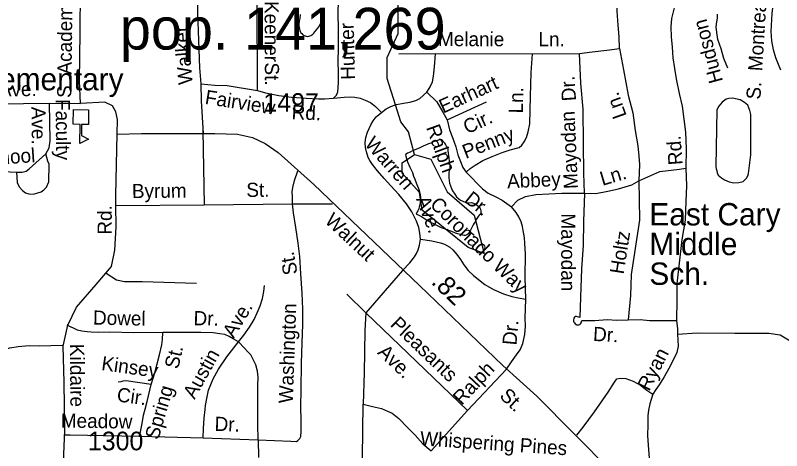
# Model space of a CAD drawing. Extents: x 2001466 to 2224147, y 644118 to 847247.
# Drawn here: x 2064444 to 2069587, y 737671 to 740590 of the extents above; entities that cross this region are included whole.
import ezdxf

# ---------------------------------------------------------------- set-up
doc = ezdxf.new("R2010")
doc.units = 0
for name, color, linetype in [('Exist Civil Demographics City Label', 7, 'Continuous'), ('Exist Cultural Educational Facility Elementary CELL', 7, 'Continuous'), ('Exist Cultural Educational Facility Elementary Label', 7, 'Continuous'), ('Exist Hydrographic Misc Water Feature', 7, 'Continuous'), ('Exist Road Non-System Type 51', 7, 'Continuous'), ('Exist Road Non-System Type 51 Label', 7, 'Continuous'), ('Exist Road Secondary Mileage Hundredths English Label', 7, 'Continuous'), ('Exist Road Secondary Type 51 Label', 7, 'Continuous'), ('Exist Road Secondary Type 51 Number Label', 7, 'Continuous'), ('Exist Road Secondary Type 51 Undivided 4 Lane Attributed', 7, 'Continuous')]:
    doc.layers.add(name, color=color, linetype=linetype)

msp = doc.modelspace()

# ---------------------------------------------------------------- linework, layer by layer
at = {"layer": 'Exist Cultural Educational Facility Elementary CELL'}
msp.add_lwpolyline([(2064935.9, 739956.2), (2064934.6, 739858.3), (2064888.6, 739858.9), (2064887.6, 739783.8), (2064934.3, 739759), (2064877.2, 739730.5), (2064879, 739859.1), (2064832.9, 739859.7), (2064834.2, 739957.6)], close=True, dxfattribs=at)
at = {"layer": 'Exist Hydrographic Misc Water Feature'}
for points in [[(2066995.2, 739989.3), (2066938.9, 740166.9), (2066938.9, 740307.9), (2067014, 740467.2), (2067013.1, 740725.1)], [(2066352.7, 740567.8), (2066348.4, 740549.8), (2066346.8, 740531.5), (2066346.8, 740519.7), (2066348.6, 740507.6), (2066350.9, 740497.5), (2066352.5, 740487.5), (2066360.9, 740473.7), (2066366.6, 740467.6), (2066374.6, 740459.8), (2066383, 740453.7), (2066388.6, 740451.6), (2066396.8, 740449.6), (2066405, 740447.5), (2066414.6, 740449.7), (2066426.9, 740453.9), (2066440.9, 740464), (2066447, 740470), (2066455, 740479.7), (2066464.7, 740492), (2066472.7, 740501.8), (2066482.5, 740515.7), (2066488.4, 740525.8), (2066494.6, 740539.8), (2066498.5, 740557.9), (2066500.5, 740571.8), (2066498.5, 740587.9), (2066496.6, 740599.9)], [(2066356.6, 740595.6), (2066352.7, 740567.8)], [(2067123.9, 739657.9), (2067082.1, 739809.6), (2067031, 739876.3), (2066995.2, 739989.3)], [(2067360.1, 739589.6), (2067356.4, 739635.6), (2067354, 739649.7), (2067352.1, 739663.8), (2067349.9, 739683.7), (2067348, 739695.7), (2067343.9, 739703.6), (2067338, 739713.9), (2067331.8, 739725.7), (2067325.9, 739733.5), (2067317.9, 739741.6), (2067309.9, 739749.7), (2067304.1, 739755.5), (2067300.2, 739757.7), (2067276.3, 739751.6), (2067247.8, 739741.3), (2067234, 739733.2), (2067216.2, 739727.4), (2067196.1, 739719.5), (2067180.3, 739713.4)], [(2067180.3, 739713.4), (2067176, 739711.2), (2067158.1, 739701.3), (2067142.4, 739695.2), (2067126, 739689.2), (2067110.2, 739681), (2067094, 739673.4), (2067076.1, 739665.1), (2067066.3, 739659.3), (2067062, 739657.1), (2067064.2, 739645), (2067076.1, 739607.1), (2067092.3, 739573), (2067108.5, 739535.3), (2067116.3, 739511.4), (2067124.5, 739491.5), (2067134.6, 739467.2), (2067142.8, 739445.3), (2067148.7, 739429.4), (2067154.9, 739415.5), (2067158.6, 739397.5), (2067160.8, 739387.4), (2067162.7, 739373.3), (2067162.5, 739359.6), (2067160.6, 739333.4), (2067158.6, 739323.2), (2067156.9, 739315.4), (2067154.7, 739305.5), (2067151, 739293.6), (2067144.8, 739279.5), (2067140.9, 739271.6), (2067133.1, 739257.3), (2067147.1, 739251.6), (2067169.2, 739241.3), (2067191, 739227.4), (2067211, 739215.5), (2067230.7, 739203.6), (2067250.8, 739193.6), (2067266.8, 739185.5), (2067279.1, 739179.6), (2067300.9, 739167.8), (2067321.4, 739159.8), (2067339.4, 739153.9)], [(2067123.9, 739657.9), (2067232, 739626.1), (2067341, 739407.4), (2067524, 739249.4), (2067591, 738992.1), (2067482.9, 739033.7), (2067173.9, 739282.8), (2067156.9, 739401.3), (2067040, 739531.6), (2067040, 739600.5), (2067123.9, 739657.9)], [(2067360.1, 739589.6), (2067360.3, 739569.7), (2067358.5, 739553.8), (2067354.2, 739535.8), (2067352.5, 739517.8), (2067352.3, 739499.5), (2067354.6, 739481.7), (2067358.3, 739463.7), (2067364.2, 739445.8), (2067370.6, 739429.8), (2067378.4, 739413.6), (2067392.7, 739392), (2067404.6, 739374), (2067420.4, 739359.8), (2067432.7, 739351.8), (2067446.9, 739344), (2067466.7, 739336.2), (2067486.6, 739333.9), (2067504.7, 739334), (2067518.8, 739330.3), (2067532.8, 739324.1), (2067542.8, 739318.1), (2067557, 739306.3), (2067560.7, 739300), (2067564.8, 739290), (2067568.5, 739276.1), (2067568.9, 739267.9), (2067567, 739262.1), (2067563.1, 739256.2), (2067557, 739250.3), (2067551, 739242.2), (2067541, 739227.9), (2067532.6, 739214.2), (2067529.3, 739206.2), (2067522.9, 739196.2), (2067517, 739186.2), (2067509, 739172), (2067505.3, 739162), (2067498.9, 739149.9), (2067495, 739144), (2067495.2, 739140)], [(2067495.2, 739140), (2067489.1, 739134), (2067483.2, 739126), (2067479.1, 739122.1), (2067473.3, 739118.1), (2067469.2, 739115.9), (2067463.3, 739114), (2067455.3, 739114), (2067447.1, 739116), (2067422.9, 739121.7), (2067399.1, 739129.8), (2067373.2, 739139.8), (2067351.1, 739147.6), (2067339.4, 739153.9)], [(2067523.1, 739114.2), (2067505.1, 739130), (2067495.2, 739140)]]:
    msp.add_lwpolyline(points, dxfattribs=at)
at = {"layer": 'Exist Road Non-System Type 51'}
for p, q in [((2066070.2, 740086.8), (2066067.2, 740720.9)), ((2067018.6, 740332.6), (2067264.8, 740334.5)), ((2067264.8, 740334.5), (2067915.1, 740332.6)), ((2067915.1, 740332.6), (2068230.8, 740334.5)), ((2064282.3, 739997.4), (2064673.9, 740000.2)), ((2064673.9, 740000.2), (2064881.3, 739998.7)), ((2067342.8, 739888.9), (2067605, 740009.2)), ((2065702.7, 739816.3), (2065712.5, 739320.1)), ((2064269.7, 739548.4), (2064452.8, 739538.9)), ((2065118.9, 739314.1), (2065712.5, 739320.1)), ((2065712.5, 739320.1), (2066304.6, 739326)), ((2066304.6, 739326), (2066572.7, 739326.5)), ((2067041.5, 738878.9), (2066795.7, 738595.9)), ((2066668.3, 738720.5), (2066795.7, 738595.9)), ((2066795.7, 738595.9), (2067478.3, 737939.9)), ((2067478.3, 737939.9), (2067740, 738218.6)), ((2067234.8, 737670.9), (2067478.3, 737939.9)), ((2065274.8, 737769), (2065704.5, 737758.2)), ((2065704.5, 737758.2), (2066074.3, 737744.6)), ((2066074.3, 737744.6), (2066075.8, 737624.6))]:
    msp.add_line(p, q, dxfattribs=at)
for points in [[(2064881.3, 739998.7), (2064874.8, 740151.7), (2064879.7, 740474.6), (2064881.3, 740758), (2064884.5, 741230.7), (2064890.9, 741548.3)], [(2065667.3, 740729.1), (2065666.8, 740607.1), (2065673.1, 740422.9), (2065679.3, 740238.8), (2065689.1, 740130.6)], [(2066579.1, 740034.4), (2066599.5, 740054), (2066608, 740077.8), (2066613.3, 740137.7), (2066612.7, 740207.7), (2066610.2, 740279.8), (2066612, 740367.7), (2066612.3, 740479.7), (2066611.1, 740619.8), (2066615.3, 740725.7)], [(2068497.6, 740368.3), (2068495.8, 740445.4), (2068490.1, 740524.4), (2068482.6, 740618.4), (2068478.9, 740733.1)], [(2069582, 740222.6), (2069565.1, 740260.2), (2069548.2, 740305.3), (2069531.3, 740358), (2069520, 740418.2), (2069516.2, 740482.1), (2069523.7, 740602.4), (2069538.8, 740734)], [(2068867.8, 740649.6), (2068848.1, 740568), (2068843, 740512.1), (2068845.6, 740446.1), (2068852.2, 740375.9), (2068856.8, 740305.8), (2068867.3, 740233.6), (2068879.9, 740163.4), (2068899.9, 740066.9), (2068918.1, 739980.6), (2068930.4, 739894.3), (2068942.6, 739806.1), (2068946.3, 739694), (2068943.7, 739566)], [(2069224.9, 740235.8), (2069198.6, 740299.7), (2069181.7, 740365.5), (2069159.2, 740427.6), (2069151.6, 740474.6), (2069147.9, 740512.2), (2069151.6, 740546), (2069156.9, 740570), (2069155.2, 740597.4)], [(2068230.8, 740334.5), (2068315.4, 740345.8), (2068413.1, 740357), (2068497.6, 740368.3)], [(2068497.6, 740368.3), (2068525.8, 740223.5), (2068555.9, 740054.3), (2068587.2, 739935.3), (2068602.8, 739817), (2068620.7, 739714.6), (2068627.3, 739646.8), (2068633, 739590.4), (2068627.3, 739481.3)], [(2067206.6, 740075.9), (2067221.6, 740099.5), (2067228.7, 740111.1), (2067243.4, 740144.8), (2067250.2, 740182.7), (2067255, 740222.6), (2067259.2, 740272.4), (2067264.8, 740334.5)], [(2067469, 739538.2), (2067496, 739562.2), (2067529.8, 739584.7), (2067582.4, 739616.7), (2067644.4, 739643), (2067712.1, 739669.3), (2067764.7, 739688.1), (2067824.5, 739704.9), (2067842.8, 739720.5), (2067859.2, 739742.2), (2067873.8, 739771.9), (2067884.6, 739809.7), (2067897.7, 739863.4), (2067901.4, 740045.4), (2067904.7, 740207.3), (2067915.1, 740332.6)], [(2068264.6, 739396.7), (2068258.9, 739532), (2068256.9, 739728.1), (2068255.7, 739960.1), (2068240.2, 740135.2), (2068230.8, 740334.5)], [(2065689.1, 740130.6), (2065782.9, 740122.7), (2065864.8, 740119), (2066070.2, 740086.8)], [(2065689.1, 740130.6), (2065690.7, 740016.6), (2065703.8, 739797.4)], [(2066070.2, 740086.8), (2066123.9, 740069.7), (2066213.5, 740051.9), (2066297.3, 740042.2), (2066395.1, 740034.2), (2066479.1, 740030.4), (2066519, 740029.6), (2066579.1, 740034.4)], [(2066579.1, 740034.4), (2066651.3, 740040.9), (2066693.3, 740044.1), (2066723.3, 740041.4), (2066759.2, 740034.7), (2066790.9, 740022.1), (2066826.6, 740005.3), (2066862, 739978.6), (2066901.2, 739937.8)], [(2066995.2, 739989.3), (2067002.3, 739991.7), (2067048.5, 740000.8), (2067092.6, 740007.9), (2067130.9, 740019.1), (2067159.1, 740032.5), (2067206.6, 740075.9)], [(2067206.6, 740075.9), (2067272.3, 740011.1), (2067312.7, 739941.5), (2067342.8, 739888.9)], [(2064648.6, 739660.6), (2064670.7, 739701.6), (2064677, 739749), (2064673.9, 740000.2)], [(2065127.5, 739792.6), (2065130.7, 739890.9), (2065119.4, 739944), (2065095.3, 739984.3), (2065045.4, 740006.8), (2064881.3, 739998.7)], [(2066901.2, 739937.8), (2066931.7, 739963.2), (2066964, 739978.5), (2066995.2, 739989.3)], [(2069265.6, 739466.5), (2069300.1, 739469.6), (2069328.1, 739476.9), (2069340.5, 739486.5), (2069349.9, 739497.3), (2069359.8, 739513.8), (2069364.6, 739529), (2069380.2, 739654), (2069380.2, 739924.9), (2069373.9, 739950.8), (2069359.4, 739987.5), (2069336.7, 740005.8), (2069307.3, 740023.9), (2069257.3, 740035.4), (2069232.7, 740032.6), (2069215.5, 740027.4), (2069187.1, 740007), (2069166, 739980.2), (2069151.1, 739956.2), (2069145.8, 739576.3), (2069146.9, 739560.3), (2069150.7, 739549.5), (2069154.5, 739534), (2069161.5, 739518.6), (2069183.6, 739499.6), (2069203.2, 739487.3), (2069233.9, 739473.3), (2069265.6, 739466.5)], [(2067163.8, 739088.4), (2067158.7, 739130.5), (2067151.5, 739168.6), (2067136.3, 739209), (2067105.6, 739271.6), (2067068.7, 739326.3), (2067018, 739389.4), (2066963.1, 739446.5), (2066920.1, 739495.4), (2066875.2, 739546.3), (2066840, 739589), (2066822.6, 739617.4), (2066813, 739637.6), (2066799.8, 739673.9), (2066794.4, 739704), (2066791.1, 739738), (2066795.7, 739770), (2066806.5, 739807.7), (2066829.5, 739855.3), (2066846.1, 739882.9), (2066866.6, 739908.5), (2066901.2, 739937.8)], [(2067342.8, 739888.9), (2067356.8, 739822.5), (2067377.8, 739770), (2067400.5, 739707.6), (2067413.4, 739655.3), (2067432.5, 739608.9), (2067447.7, 739570.6), (2067469, 739538.2)], [(2065118.9, 739314.1), (2065117.8, 739384.4), (2065127.5, 739792.6)], [(2065127.5, 739792.6), (2065290, 739796.7), (2065497.6, 739797.1), (2065703.8, 739797.4)], [(2064452.8, 739538.9), (2064490.7, 739538.9), (2064516, 739545.2), (2064538.1, 739561), (2064648.6, 739660.6)], [(2064452.8, 739538.9), (2064457.5, 739469.7), (2064470.9, 739439.5), (2064492.4, 739415), (2064512.1, 739400.6), (2064535.9, 739392.1), (2064563.9, 739391.6), (2064596.1, 739398.9), (2064618.2, 739406.5), (2064636.5, 739420.1), (2064652.9, 739437.8), (2064669.1, 739474.2), (2064672.3, 739591.1), (2064662.8, 739613.2), (2064648.6, 739660.6)], [(2066304.6, 739326), (2066303.6, 739372), (2066302.3, 739406), (2066306.9, 739435.9), (2066317.8, 739481.7), (2066339.2, 739547.3)], [(2067469, 739538.2), (2067578.7, 739426.8), (2067616.3, 739396.7), (2067668.9, 739372.3), (2067712.1, 739349.7), (2067774.1, 739306.5)], [(2068627.3, 739481.3), (2068770.1, 739543.4), (2068901.5, 739558.9), (2068943.7, 739566)], [(2068943.7, 739566), (2068947.2, 739447.9), (2068943.1, 739344), (2068938.5, 739216.1), (2068916.7, 739086.5), (2068882.9, 738789.4), (2068882.9, 738684.1), (2068881, 738543.1)], [(2068264.6, 739396.7), (2068340.2, 739396.4), (2068420.5, 739410.7), (2068492.8, 739427.2), (2068581.3, 739453.4), (2068627.3, 739481.3)], [(2068627.3, 739481.3), (2068631.1, 739355.3), (2068633, 739216.2), (2068576.6, 738853.3), (2068574.7, 738780), (2068572.8, 738712.3), (2068557.8, 738548.7)], [(2067774.1, 739306.5), (2067815.5, 739351.6), (2067868.1, 739376), (2067937.6, 739389.2), (2068110.5, 739396.7), (2068264.6, 739396.7)], [(2068264.6, 739396.7), (2068256.3, 739208.1), (2068255.1, 739050.1), (2068243.9, 738890.9), (2068236.4, 738701), (2068232.7, 738563.7), (2068210.4, 738569.8), (2068200.4, 738570), (2068196.3, 738566.1), (2068192.2, 738560.2), (2068189.9, 738546.2), (2068189.8, 738540.2), (2068191.6, 738532.2), (2068195.5, 738528.1), (2068201.4, 738522), (2068213.3, 738515.7), (2068221.3, 738515.6), (2068225.3, 738515.5), (2068233.3, 738517.3), (2068237.4, 738521.2), (2068241.5, 738529.2), (2068245.8, 738543.1), (2068332.7, 738544.5), (2068415, 738550.6), (2068480.7, 738546.8), (2068557.8, 738548.7)], [(2066074.3, 737744.6), (2066292.1, 737734.2), (2066330.1, 737733.4), (2066340.2, 737739.2), (2066352.5, 737752.9), (2066360.7, 737766.8), (2066363.4, 737800.7), (2066362.8, 737868.7), (2066360.9, 737968.8), (2066363.1, 738076.7), (2066364.9, 738260.7), (2066369.6, 738392.6), (2066374.2, 738520.5), (2066374.2, 738620.5), (2066368.4, 738726.6), (2066359, 738856.8), (2066353.4, 738973), (2066343.3, 739063.2), (2066327.4, 739167.5), (2066311.4, 739265.8), (2066304.6, 739326)], [(2067869.6, 738687.9), (2067866.6, 738834), (2067867.8, 738990), (2067863.3, 739060.1), (2067862.1, 739100.1), (2067853.1, 739148.3), (2067847.6, 739174.4), (2067838.3, 739206.6), (2067823, 739238.8), (2067804.2, 739268.8), (2067774.1, 739306.5)], [(2067041.5, 738878.9), (2067090.6, 738929.9), (2067123.4, 738971.2), (2067135.9, 738993), (2067148.3, 739016.7), (2067157, 739048.5), (2067163.8, 739088.4)], [(2067163.8, 739088.4), (2067239.6, 739078.8), (2067297.3, 739063.7), (2067323.1, 739055.1), (2067360.8, 739036.4), (2067380.4, 739018), (2067407.7, 738985.4), (2067431.1, 738952.9), (2067454.3, 738916.4), (2067483.6, 738879.8), (2067518.9, 738845.1), (2067595.6, 738785.5), (2067653, 738752.4), (2067720.4, 738723), (2067776, 738703.9), (2067817.8, 738695), (2067869.6, 738687.9)], [(2065052.8, 738860.5), (2065122.8, 738817.2), (2065175.9, 738806.2), (2065216.1, 738806.2), (2065294.9, 738804.4), (2065659.2, 738793.4)], [(2065942.9, 738402.1), (2065978.6, 738444.6), (2066015.7, 738499.8), (2066046.8, 738551.2), (2066067.7, 738594.8), (2066086.7, 738642.4), (2066103.7, 738692.1), (2066112.6, 738737.9), (2066117.4, 738777.8)], [(2067740, 738218.6), (2067773.1, 738267.9), (2067808, 738313.2), (2067832.7, 738346.7), (2067849.6, 738390.3), (2067862.8, 738450.1), (2067867.9, 738506), (2067865, 738560), (2067869.6, 738687.9)], [(2066795.7, 738595.9), (2066789.3, 738476), (2066785.5, 738194.1), (2066779.2, 737982.2)], [(2068557.8, 738548.7), (2068636.7, 738550.6), (2068700.7, 738542.9), (2068768.3, 738543.1), (2068811.5, 738543.1), (2068881, 738543.1)], [(2065435, 738463.7), (2065236.9, 738461.8), (2065079, 738465), (2065001, 738464.6), (2064953, 738465.6), (2064927, 738468.1), (2064891.1, 738472.8), (2064861.3, 738479.4), (2064792.7, 738512.7)], [(2068881, 738543.1), (2068886.7, 738488.5), (2068888.5, 738451.7)], [(2065355.8, 738115.3), (2065381.4, 738192.8), (2065411.9, 738314.2), (2065427.3, 738379.9), (2065432, 738415.8), (2065435, 738463.7)], [(2065942.9, 738402.1), (2065906.1, 738422.1), (2065878.4, 738436.6), (2065850.7, 738449.2), (2065816.8, 738453.9), (2065770.9, 738460.8), (2065689, 738462.5), (2065435, 738463.7)], [(2068888.5, 738451.7), (2068890.4, 738411.4), (2068892.3, 738372), (2068882.3, 738329.2), (2068859.3, 738277.7), (2068830.2, 738222.3), (2068799, 738166.9), (2068763.9, 738113.6), (2068743.3, 738082.1), (2068722.6, 738050.5)], [(2068888.5, 738451.7), (2069020.1, 738462.2), (2069271.9, 738458.5), (2069501.2, 738458.5), (2069576.4, 738447.2), (2069666.6, 738394.5), (2069741.7, 738334.4), (2069809.4, 738308), (2069908.1, 738292)], [(2065704.5, 737758.2), (2065707.8, 737820.1), (2065711.2, 737890), (2065718.4, 737947.9), (2065721, 737973.8), (2065728.7, 738021), (2065741.6, 738077.8), (2065772.7, 738152.9), (2065807.5, 738217), (2065864.2, 738301.3), (2065910, 738361.8), (2065942.9, 738402.1)], [(2066074.3, 737744.6), (2066072.4, 737846.7), (2066072.4, 737946.7), (2066072.3, 738040.7), (2066071.7, 738108.7), (2066074.9, 738164.6), (2066069.7, 738204.7), (2066058.6, 738247), (2066039.3, 738283.3), (2066023.9, 738313.7), (2066002.4, 738336.1), (2065982.8, 738358.5), (2065942.9, 738402.1)], [(2064222.3, 738238.5), (2064267.2, 738281.6), (2064303.9, 738314.8), (2064334.3, 738334.2), (2064362.6, 738347.6), (2064406.8, 738360.7), (2064463, 738369.6), (2064537.1, 738376.1), (2064603.1, 738374.7), (2064761.8, 738378.8)], [(2065355.8, 738115.3), (2065188.3, 738138.7), (2065166.3, 738137.2), (2065152.2, 738133.5), (2065134.1, 738129.9)], [(2068213, 737774.9), (2068254.1, 737830), (2068330.2, 737932.5), (2068422.9, 738064.6), (2068464.3, 738129.8), (2068480.7, 738153.4), (2068504.8, 738156.9), (2068540.8, 738156.2), (2068590.4, 738137.2), (2068639.9, 738110.2), (2068681.2, 738077.3), (2068722.6, 738050.5)], [(2065274.8, 737769), (2065283.3, 737796.8), (2065294.5, 737852.6), (2065303.6, 737908.4), (2065314.5, 737950.2), (2065329.5, 738001.9), (2065355.8, 738115.3)], [(2068722.6, 738050.5), (2068701.3, 737984.9), (2068692.4, 737943.1), (2068687.7, 737905.2), (2068688.5, 737847.2), (2068686.9, 737771.2), (2068693, 737679.1), (2068699.2, 737590.9), (2068693.5, 737455.8), (2068688.3, 737421.9), (2068680.5, 737395.9), (2068644, 737349)], [(2066694.5, 736973.9), (2066735.9, 737039.1), (2066756.5, 737068.6), (2066765, 737094.5), (2066771.9, 737136.3), (2066772.2, 737448.3), (2066779.2, 737982.2)], [(2066779.2, 737982.2), (2066840.9, 737966.9), (2066900.6, 737953.7), (2066942.2, 737936.9), (2066974, 737922.2), (2067017.2, 737887.3), (2067076, 737826.1), (2067126.9, 737775.1), (2067179.8, 737718), (2067234.8, 737670.9)], [(2064777.2, 737777.1), (2064812.9, 737776.4), (2065274.8, 737769)]]:
    msp.add_lwpolyline(points, dxfattribs=at)
at = {"layer": 'Exist Road Secondary Type 51 Undivided 4 Lane Attributed'}
for points in [[(2065703.8, 739797.4), (2065782.4, 739797.5), (2065936.1, 739794.3), (2066036.7, 739770.9), (2066120.4, 739731.5), (2066207.2, 739670.7), (2066447, 739456.1), (2067156.7, 738779), (2067716.7, 738241.9), (2067943.6, 738035.8), (2068445.6, 737530.9), (2068617.8, 737376.3), (2068749.8, 737302.3), (2068894.6, 737250.7), (2069057.1, 737233.8)], [(2064738.9, 735683.9), (2064747.7, 736304.6), (2064755.8, 736543), (2064759, 736974.5), (2064765.4, 737537.3), (2064776.7, 737808.7), (2064771.9, 738127.5), (2064765.4, 738371.5), (2064796, 738513.2), (2064853.9, 738634), (2064987.5, 738784.6), (2065088.9, 738906.9), (2065113, 739016.4), (2065121, 739171.8), (2065118.9, 739314.1)]]:
    msp.add_lwpolyline(points, dxfattribs=at)

# ---------------------------------------------------------------- texts
at = {"layer": 'Exist Civil Demographics City Label'}
msp.add_text('pop. 141,269', height=280, dxfattribs=at).set_placement((2065145.5, 740360.6))
at = {"layer": 'Exist Cultural Educational Facility Elementary Label'}
for s, p in [('Cary Elementary', (2063676.9, 740087)), ('East Cary', (2068698.9, 739181.3)), ('Middle', (2068698.9, 738982.1)), ('Sch.', (2068698.9, 738782.9))]:
    msp.add_text(s, height=150, dxfattribs=at).set_placement(p)
at = {"layer": 'Exist Road Non-System Type 51 Label'}
for s, rotation, p in [('Academy', 89.299, (2064821.6, 740192.8)), ('Keener', 270.2736, (2066116.6, 740685.7)), ('S.  Montreal', 86.4255, (2069443.9, 740023.3)), ('Hudson', 104.9938, (2069194.4, 740149.1)), ('Walker', 94.8018, (2065634.2, 740129.5)), ('Hunter', 91.3714, (2066724.1, 740158.9)), ('Melanie', 359.8344, (2067280.4, 740383.7)), ('Ln.', 0.3413, (2067955, 740382.1)), (' St.', 270.2736, (2066118.3, 740309.1)), ('Ave.', 0.3683, (2064333.9, 740046.9)), ('S. ', 89.299, (2064819.6, 740035.6)), ('Earhart', 24.6559, (2067315.1, 739930.3)), ('Dr.', 94.1351, (2068207.7, 740017.6)), ('Fairview', 351.0879, (2065712.8, 739996.9)), ('Ln.', 88.8274, (2067849.9, 739931.7)), ('Ln.', 109.6799, (2068548, 739916.8)), ('Faculty', 270.4083, (2064715, 740028.5)), ('Rd.', 357.4662, (2066296.9, 739894.1)), ('Ave.', 270.4083, (2064552.6, 739976.6)), ('Mayodan', 92.648, (2068220.7, 739428)), ('Cir.', 24.6559, (2067476.8, 739791.7)), ('Ralph', 289.9867, (2067199.5, 739838.1)), ('Warren', 311.4423, (2066783.5, 739724.4)), ('Penny', 21.2605, (2067466.8, 739626.7)), ('Rd.', 94.2291, (2068922.8, 739589.4)), ('School', 3.9086, (2064192.9, 739579.7)), ('Abbey', 2.4907, (2067746.1, 739430.1)), ('Ln.', 16.4787, (2068383.9, 739446.3)), ('Byrum', 0.5759, (2065227, 739364.4)), (' St.', 0.5701, (2065959.6, 739371.8)), ('Dr.', 321.3257, (2067451, 739344.3)), ('Ave.', 290.6311, (2067132.5, 739358.6)), ('Coronado Way', 315.4672, (2067220.5, 739314.8)), ('Mayodan', 270.0033, (2068107.5, 739262.6)), ('Holtz', 81.1691, (2068526.4, 738850.7)), (' St.', 100.1059, (2066344.9, 738823.2)), ('Washington', 87.9588, (2066305.9, 737987.1)), ('Dowel', 358.8278, (2064964.7, 738516.6)), ('Dr.', 358.8283, (2065639.4, 738512.8)), ('Ave.', 58.8461, (2065910.1, 738420.3)), ('Pleasants', 316.1392, (2066954.7, 738511.4)), ('Dr.', 84.7419, (2067806.5, 738375.4)), ('Dr.', 356.7277, (2068319.2, 738407.5)), (' St.', 76.8519, (2065528.6, 738179.9)), ('Austin', 60.8193, (2065646.7, 738011)), ('Ave.', 316.1392, (2066870.1, 738324.4)), ('Ryan', 62.8024, (2068697.7, 738064.9)), ('Kinsey', 352.0399, (2065017.9, 738212.3)), ('Ralph', 46.7965, (2067440.1, 737971.1)), ('Cir.', 352.0399, (2065121.3, 738002.5)), ('Spring', 73.7616, (2065403.4, 737739.9)), ('Meadow', 359.0766, (2064748.9, 737826.7)), ('Dr.', 357.8997, (2065780.1, 737804.6)), ('Whispering Pines', 356.1023, (2067157.6, 737707.4))]:
    msp.add_text(s, height=95, rotation=rotation, dxfattribs=at).set_placement(p)
at = {"layer": 'Exist Road Secondary Mileage Hundredths English Label'}
msp.add_text('.82', height=125, rotation=316.1982, dxfattribs=at).set_placement((2067229, 738796.2))
at = {"layer": 'Exist Road Secondary Type 51 Label'}
for s, rotation, p in [('Rd.', 89.902, (2065091.2, 739119.4)), ('Walnut', 316.8793, (2066515.3, 739204.9)), ('Kildaire', 270.3207, (2064811, 738387.4)), (' St.', 316.3284, (2067662.6, 738056.4))]:
    msp.add_text(s, height=95, rotation=rotation, dxfattribs=at).set_placement(p)
at = {"layer": 'Exist Road Secondary Type 51 Number Label'}
for s, p in [('1497', (2066109, 739943.1)), ('1300', (2064931.3, 737673.7))]:
    msp.add_text(s, height=125, dxfattribs=at).set_placement(p)

doc.saveas('drawing.dxf')
